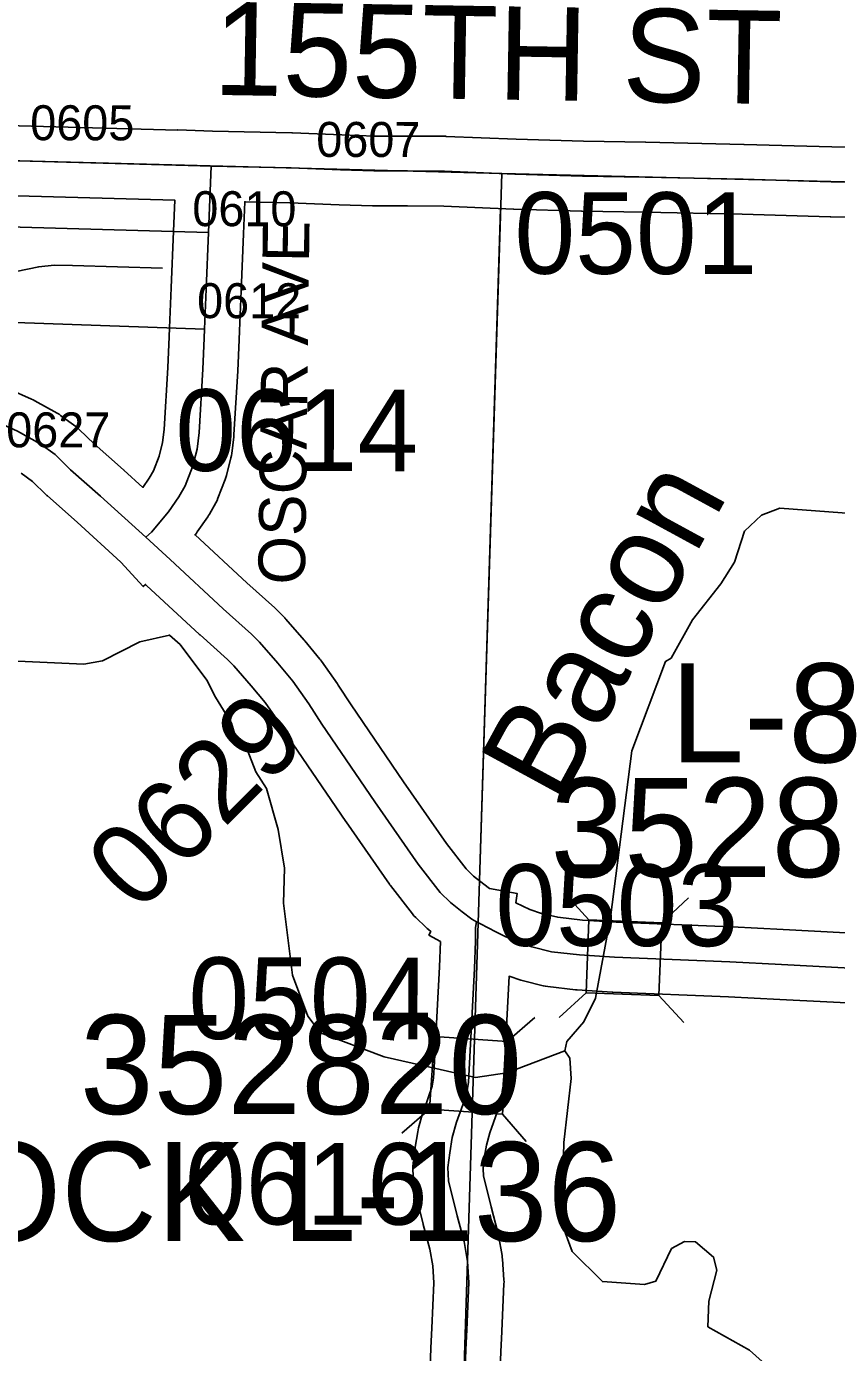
# Model space of a CAD drawing. Extents: x -157.2 to -99.3, y 12.2 to 46.2.
# Drawn here: x -116.201 to -115.507, y 33.292 to 34.429 of the extents above; entities that cross this region are included whole.
import ezdxf

# ---------------------------------------------------------------- set-up
doc = ezdxf.new("R2010")
doc.units = 0
for name, color, linetype in [('tdCoCityStreetMinor', 7, 'Continuous'), ('tdCoCorpBndry', 7, 'Continuous'), ('tdCoHydroRiver', 7, 'Continuous'), ('tdCoHydroTxtLg', 7, 'Continuous'), ('tdCoSecRdNmbr', 7, 'Continuous'), ('tdCoSecRdTxt', 7, 'Continuous'), ('tdCoSecRteBand', 7, 'Continuous'), ('tdCoSecRteCL', 7, 'Continuous'), ('tdCoSectLine', 7, 'Continuous'), ('tdCoSectLinePart', 7, 'Continuous'), ('tdCoStrucSec', 7, 'Continuous'), ('tdCoStrucSecCoName', 7, 'Continuous'), ('tdCoStrucSecFHWANum', 7, 'Continuous'), ('tdCoSurfAsphalt', 7, 'Continuous'), ('tdCoSurfGravel', 7, 'Continuous'), ('tdCoTwpBndryShd', 7, 'Continuous')]:
    doc.layers.add(name, color=color, linetype=linetype)

msp = doc.modelspace()

# ---------------------------------------------------------------- linework, layer by layer
at = {"layer": 'tdCoCityStreetMinor'}
msp.add_lwpolyline([(-116.2992, 34.2109), (-116.2865, 34.2109), (-116.2591, 34.2106), (-116.25, 34.2109), (-116.2409, 34.2128), (-116.1908, 34.2232), (-116.1777, 34.2247), (-116.1617, 34.2244), (-116.0848, 34.222)], dxfattribs=at)
at = {"layer": 'tdCoCorpBndry'}
msp.add_lwpolyline([(-116.2978, 34.2597), (-116.0452, 34.2527), (-116.0471, 34.204), (-116.0486, 34.1697), (-116.3002, 34.1787)], dxfattribs=at)
at = {"layer": 'tdCoHydroRiver'}
for points in [[(-115.7398, 33.5509), (-115.738, 33.5588), (-115.7234, 33.5757), (-115.7134, 33.596), (-115.7004, 33.665), (-115.6823, 33.8081), (-115.6534, 33.8847), (-115.6486, 33.8877), (-115.6303, 33.9203), (-115.6058, 33.9512), (-115.5943, 33.9698), (-115.5857, 33.9964), (-115.5711, 34.0102), (-115.5552, 34.0161), (-115.4827, 34.0109)], [(-116.2403, 33.8865), (-116.1521, 33.8825), (-116.1362, 33.8852), (-116.1042, 33.9017), (-116.0788, 33.9073), (-116.0696, 33.8992), (-116.0467, 33.8686), (-116.0392, 33.8542), (-116.0256, 33.8317), (-116.0227, 33.8222), (-116.012, 33.8092), (-116.0047, 33.7901), (-115.9956, 33.7757), (-115.9855, 33.7407), (-115.9801, 33.7074), (-115.9809, 33.6774), (-115.9732, 33.6157), (-115.9599, 33.5806), (-115.9493, 33.5661), (-115.8946, 33.5457), (-115.8162, 33.5278), (-115.7893, 33.5318), (-115.7398, 33.5509)], [(-115.7398, 33.5509), (-115.7353, 33.5445), (-115.7342, 33.5271), (-115.7404, 33.4721), (-115.7423, 33.4027), (-115.7335, 33.3788), (-115.7074, 33.3528), (-115.6712, 33.3503), (-115.6616, 33.3531), (-115.6482, 33.3812), (-115.637, 33.3872), (-115.6276, 33.3869), (-115.6121, 33.3739), (-115.6093, 33.3628), (-115.6163, 33.3361), (-115.6169, 33.3141), (-115.5812, 33.2941), (-115.5704, 33.2844)]]:
    msp.add_lwpolyline(points, dxfattribs=at)
at = {"layer": 'tdCoSecRteBand'}
for points in [[(-116.2287, 34.3447), (-116.0716, 34.3404), (-116.0716, 34.3408), (-116.0419, 34.3396), (-115.9738, 34.3381), (-115.9735, 34.3381), (-115.9732, 34.3381), (-115.9309, 34.3364), (-115.9029, 34.3354), (-115.8744, 34.3354), (-115.8743, 34.3354), (-115.8425, 34.3352), (-115.842, 34.3352), (-115.8415, 34.3351), (-115.7815, 34.3327), (-115.7237, 34.331), (-115.6705, 34.3302), (-115.6703, 34.3302), (-115.6702, 34.3302), (-115.5861, 34.3282), (-115.586, 34.3282), (-115.5859, 34.3282), (-115.5107, 34.326), (-115.4683, 34.3255)], [(-116.2162, 34.1182), (-116.1969, 34.1098), (-116.1955, 34.1092), (-116.1942, 34.1084), (-116.1749, 34.0976), (-116.1734, 34.0967), (-116.172, 34.0957), (-116.1591, 34.0863), (-116.1575, 34.0851), (-116.156, 34.0837), (-116.1432, 34.0713), (-116.118, 34.049), (-116.1178, 34.0489), (-116.1177, 34.0488), (-116.1015, 34.034), (-116.096, 34.0418), (-116.0924, 34.0483), (-116.0876, 34.0607), (-116.0846, 34.0724), (-116.0832, 34.0838), (-116.0801, 34.1369), (-116.0789, 34.1632), (-116.0786, 34.171), (-116.0771, 34.2052), (-116.0751, 34.2539), (-116.0741, 34.2804), (-116.2303, 34.2847)], [(-115.4692, 34.2655), (-115.5117, 34.266), (-115.5119, 34.266), (-115.5122, 34.266), (-115.5876, 34.2683), (-115.6714, 34.2702), (-115.7248, 34.271), (-115.725, 34.271), (-115.7253, 34.271), (-115.7835, 34.2727), (-115.7836, 34.2727), (-115.7838, 34.2727), (-115.8435, 34.2752), (-115.8747, 34.2754), (-115.9034, 34.2754), (-115.9039, 34.2754), (-115.9045, 34.2754), (-115.9331, 34.2764), (-115.9332, 34.2764), (-115.9332, 34.2764), (-115.9754, 34.2781), (-116.0135, 34.279), (-116.0141, 34.279), (-116.0152, 34.2514), (-116.0172, 34.2027), (-116.0172, 34.2027), (-116.0172, 34.2027), (-116.0186, 34.1684), (-116.019, 34.1606), (-116.0201, 34.1341), (-116.0201, 34.1339), (-116.0202, 34.1336), (-116.0234, 34.0794), (-116.0234, 34.0785), (-116.0235, 34.0775), (-116.0252, 34.0632), (-116.0255, 34.0613), (-116.026, 34.0593), (-116.0299, 34.0441), (-116.0304, 34.0424), (-116.031, 34.0408), (-116.0371, 34.0248), (-116.0379, 34.0227), (-116.039, 34.0208), (-116.0444, 34.0112), (-116.0451, 34.01), (-116.0459, 34.0088), (-116.0548, 33.996), (-116.0556, 33.9948), (-116.0565, 33.9937), (-116.0568, 33.9934), (-116.0567, 33.9932), (-116.0567, 33.9932), (-116.0124, 33.9521), (-115.9882, 33.9306), (-115.9874, 33.9298), (-115.9866, 33.929), (-115.9799, 33.9221), (-115.9794, 33.9216), (-115.9789, 33.9211), (-115.9632, 33.9031), (-115.9629, 33.9027), (-115.9626, 33.9024), (-115.9498, 33.8868), (-115.9491, 33.886), (-115.9484, 33.8851), (-115.9346, 33.8656), (-115.9342, 33.8651), (-115.9339, 33.8645), (-115.923, 33.8476), (-115.8779, 33.7814), (-115.8412, 33.7287), (-115.8242, 33.7068), (-115.8179, 33.7006), (-115.8092, 33.6936), (-115.8043, 33.6899), (-115.7804, 33.6856), (-115.7818, 33.6778), (-115.7696, 33.672), (-115.7597, 33.6687), (-115.7457, 33.6653), (-115.7244, 33.6629), (-115.6956, 33.661), (-115.5969, 33.657), (-115.5967, 33.657), (-115.5965, 33.657), (-115.5523, 33.6547), (-115.4718, 33.6506)], [(-115.857, 33.2268), (-115.8546, 33.2954), (-115.8546, 33.2957), (-115.8545, 33.296), (-115.8536, 33.313), (-115.8519, 33.3518), (-115.8529, 33.3664), (-115.8554, 33.3808), (-115.861, 33.4017), (-115.861, 33.402), (-115.8611, 33.4022), (-115.8685, 33.4321), (-115.8692, 33.435), (-115.8694, 33.438), (-115.8699, 33.4493), (-115.87, 33.4517), (-115.8697, 33.4541), (-115.8682, 33.4667), (-115.8681, 33.4674), (-115.868, 33.4681), (-115.8658, 33.4814), (-115.8655, 33.4831), (-115.865, 33.4847), (-115.8613, 33.4978), (-115.8611, 33.4987), (-115.8607, 33.4997), (-115.8533, 33.5205), (-115.8522, 33.5272), (-115.8516, 33.5365), (-115.8472, 33.6227), (-115.8462, 33.6445), (-115.8562, 33.6501), (-115.8545, 33.6531), (-115.8566, 33.6547), (-115.8577, 33.6556), (-115.8587, 33.6566), (-115.8675, 33.6652), (-115.8691, 33.6667), (-115.8703, 33.6684), (-115.8891, 33.6925), (-115.8896, 33.6931), (-115.89, 33.6938), (-115.9272, 33.7473), (-115.9273, 33.7474), (-115.9274, 33.7475), (-115.9728, 33.8141), (-115.973, 33.8144), (-115.9732, 33.8148), (-115.984, 33.8315), (-115.9967, 33.8495), (-116.0086, 33.8638), (-116.0236, 33.881), (-116.029, 33.8865), (-116.0525, 33.9075), (-116.0528, 33.9077), (-116.053, 33.9079), (-116.0983, 33.95), (-116.0991, 33.9508), (-116.1012, 33.9489), (-116.1203, 33.97), (-116.1579, 34.0042), (-116.1834, 34.0268), (-116.1839, 34.0272), (-116.1843, 34.0276), (-116.1962, 34.0391), (-116.2059, 34.0462)], [(-115.4748, 33.5907), (-115.5554, 33.5948), (-115.5994, 33.5971), (-115.6984, 33.601), (-115.6988, 33.601), (-115.6992, 33.6011), (-115.729, 33.603), (-115.7297, 33.6031), (-115.7304, 33.6032), (-115.7543, 33.6059), (-115.7563, 33.6061), (-115.7581, 33.6066), (-115.7751, 33.6108), (-115.7762, 33.611), (-115.7773, 33.6114), (-115.7875, 33.6147), (-115.7917, 33.5332), (-115.7917, 33.5329), (-115.7917, 33.5327), (-115.7924, 33.5218), (-115.7925, 33.5205), (-115.7927, 33.5192), (-115.7945, 33.5083), (-115.7949, 33.5055), (-115.7959, 33.5029), (-115.8039, 33.4804), (-115.8069, 33.4699), (-115.8087, 33.459), (-115.8098, 33.4495), (-115.8095, 33.4436), (-115.8029, 33.4169), (-115.7971, 33.395), (-115.7967, 33.3937), (-115.7965, 33.3923), (-115.7935, 33.3751), (-115.7933, 33.3736), (-115.7932, 33.3721), (-115.7919, 33.3543), (-115.7918, 33.3526), (-115.7919, 33.351), (-115.7936, 33.3103), (-115.7936, 33.31), (-115.7937, 33.3098), (-115.7946, 33.2929), (-115.7971, 33.2247)]]:
    msp.add_lwpolyline(points, dxfattribs=at)
at = {"layer": 'tdCoSecRteCL'}
for points in [[(-116.2978, 34.2597), (-116.296, 34.3166), (-116.2746, 34.3158), (-116.2442, 34.315), (-116.2337, 34.3148), (-116.2337, 34.3148), (-116.2295, 34.3147), (-116.0524, 34.3098), (-116.0428, 34.3096)], [(-116.099, 33.9912), (-116.0942, 33.9956), (-116.0794, 34.0131), (-116.0706, 34.0259), (-116.0651, 34.0355), (-116.059, 34.0516), (-116.055, 34.0668), (-116.0533, 34.0811), (-116.0501, 34.1354), (-116.049, 34.1619), (-116.0486, 34.1697), (-116.0471, 34.204), (-116.0452, 34.2527), (-116.0428, 34.3096)], [(-116.0428, 34.3096), (-115.9744, 34.3081), (-115.932, 34.3064), (-115.9034, 34.3054), (-115.8746, 34.3054), (-115.8428, 34.3052), (-115.7826, 34.3027), (-115.7244, 34.301), (-115.6709, 34.3002), (-115.5868, 34.2983), (-115.5113, 34.296), (-115.4687, 34.2955)], [(-116.099, 33.9912), (-116.1379, 34.0266), (-116.1635, 34.0492), (-116.1768, 34.0621), (-116.1897, 34.0714), (-116.2089, 34.0823), (-116.2281, 34.0907), (-116.2415, 34.0951), (-116.255, 34.0988), (-116.2669, 34.101), (-116.2854, 34.1015), (-116.3027, 34.102), (-116.3008, 34.1581), (-116.3002, 34.1787)], [(-116.099, 33.9912), (-116.078, 33.9721), (-116.0326, 33.9299), (-116.0082, 33.9082), (-116.0015, 33.9013), (-115.9857, 33.8833), (-115.9729, 33.8677), (-115.9591, 33.8483), (-115.948, 33.831), (-115.9026, 33.7644), (-115.8654, 33.7109), (-115.8466, 33.6867), (-115.8378, 33.6781), (-115.8276, 33.67), (-115.8195, 33.6638), (-115.8153, 33.6614)], [(-115.8271, 33.2257), (-115.8246, 33.2943), (-115.8236, 33.3115), (-115.8219, 33.3522), (-115.8231, 33.37), (-115.8261, 33.3872), (-115.832, 33.4094), (-115.8394, 33.4393), (-115.8399, 33.4506), (-115.8384, 33.4632), (-115.8362, 33.4765), (-115.8325, 33.4896), (-115.8241, 33.513), (-115.8224, 33.5239), (-115.8216, 33.5347), (-115.8172, 33.6213), (-115.8162, 33.6447), (-115.8162, 33.6531), (-115.8162, 33.6565), (-115.8153, 33.6614)], [(-115.8153, 33.6614), (-115.8121, 33.6596), (-115.7988, 33.6527), (-115.7808, 33.6441), (-115.768, 33.6399), (-115.751, 33.6357), (-115.727, 33.633), (-115.6972, 33.631), (-115.5981, 33.6271), (-115.5539, 33.6248), (-115.4733, 33.6206), (-115.3418, 33.6147), (-115.1823, 33.6076), (-115.0331, 33.5999), (-114.914, 33.595), (-114.8439, 33.5911), (-114.8173, 33.5903)]]:
    msp.add_lwpolyline(points, dxfattribs=at)
at = {"layer": 'tdCoSectLine'}
for points in [[(-116.4902, 34.3216), (-115.7938, 34.3032)], [(-115.8302, 33.1444), (-115.7938, 34.3032)], [(-115.7938, 34.3032), (-115.4882, 34.2958)]]:
    msp.add_lwpolyline(points, dxfattribs=at)
at = {"layer": 'tdCoSectLinePart'}
msp.add_lwpolyline([(-115.8128, 33.6969), (-115.7948, 34.2729)], dxfattribs=at)
at = {"layer": 'tdCoStrucSec'}
for p, q in [((-115.719, 33.6632), (-115.7403, 33.6862)), ((-115.6565, 33.6607), (-115.6335, 33.6819)), ((-115.7215, 33.6006), (-115.7445, 33.5794)), ((-115.659, 33.5981), (-115.6377, 33.5751)), ((-115.8514, 33.5632), (-115.872, 33.5868)), ((-115.789, 33.5589), (-115.7654, 33.5795)), ((-115.8557, 33.5007), (-115.8793, 33.4801)), ((-115.7932, 33.4965), (-115.7727, 33.4729))]:
    msp.add_line(p, q, dxfattribs=at)
for points in [[(-115.719, 33.6632), (-115.6565, 33.6607), (-115.659, 33.5981), (-115.7215, 33.6006)], [(-115.8557, 33.5007), (-115.8514, 33.5632), (-115.789, 33.5589), (-115.7932, 33.4965)]]:
    msp.add_lwpolyline(points, close=True, dxfattribs=at)
at = {"layer": 'tdCoSurfAsphalt'}
for points in [[(-116.2295, 34.3147), (-116.0524, 34.3098), (-116.0428, 34.3096)], [(-116.099, 33.9912), (-116.0942, 33.9956), (-116.0794, 34.0131), (-116.0706, 34.0259), (-116.0651, 34.0355), (-116.059, 34.0516), (-116.055, 34.0668), (-116.0533, 34.0811), (-116.0501, 34.1354), (-116.049, 34.1619)], [(-116.3027, 34.102), (-116.2854, 34.1015), (-116.2669, 34.101), (-116.255, 34.0988), (-116.2415, 34.0951), (-116.2281, 34.0907), (-116.2089, 34.0823), (-116.1897, 34.0714), (-116.1768, 34.0621), (-116.1635, 34.0492), (-116.1379, 34.0266), (-116.099, 33.9912)], [(-116.099, 33.9912), (-116.078, 33.9721), (-116.0326, 33.9299), (-116.0082, 33.9082), (-116.0015, 33.9013), (-115.9857, 33.8833), (-115.9729, 33.8677), (-115.9591, 33.8483), (-115.948, 33.831), (-115.9026, 33.7644), (-115.8654, 33.7109), (-115.8466, 33.6867), (-115.8378, 33.6781), (-115.8276, 33.67), (-115.8195, 33.6638), (-115.8153, 33.6614), (-115.8121, 33.6596), (-115.7988, 33.6527), (-115.7808, 33.6441), (-115.768, 33.6399), (-115.751, 33.6357), (-115.727, 33.633), (-115.6972, 33.631), (-115.5981, 33.6271), (-115.5539, 33.6248)], [(-115.5539, 33.6248), (-115.4733, 33.6206), (-115.3418, 33.6147), (-115.1823, 33.6076), (-115.0331, 33.5999), (-114.914, 33.595), (-114.8439, 33.5911), (-114.8173, 33.5903), (-114.7719, 33.5891), (-114.6457, 33.5886), (-114.478, 33.5866), (-114.3976, 33.5854), (-114.296, 33.5849), (-114.1465, 33.5827), (-113.9672, 33.5814), (-113.8543, 33.5807)]]:
    msp.add_lwpolyline(points, dxfattribs=at)
at = {"layer": 'tdCoSurfGravel'}
for p, q in [((-116.0452, 34.2527), (-116.0428, 34.3096)), ((-116.049, 34.1619), (-116.0486, 34.1697))]:
    msp.add_line(p, q, dxfattribs=at)
for points in [[(-116.0428, 34.3096), (-115.9744, 34.3081), (-115.932, 34.3064), (-115.9034, 34.3054), (-115.8746, 34.3054), (-115.8428, 34.3052), (-115.7826, 34.3027), (-115.7244, 34.301), (-115.6709, 34.3002), (-115.5868, 34.2983), (-115.5113, 34.296), (-115.4687, 34.2955)], [(-116.0486, 34.1697), (-116.0471, 34.204), (-116.0452, 34.2527)], [(-115.8271, 33.2257), (-115.8246, 33.2943), (-115.8236, 33.3115), (-115.8219, 33.3522), (-115.8231, 33.37), (-115.8261, 33.3872), (-115.832, 33.4094), (-115.8394, 33.4393), (-115.8399, 33.4506), (-115.8384, 33.4632), (-115.8362, 33.4765), (-115.8325, 33.4896), (-115.8241, 33.513), (-115.8224, 33.5239), (-115.8216, 33.5347), (-115.8172, 33.6213), (-115.8162, 33.6447), (-115.8162, 33.6531), (-115.8162, 33.6565), (-115.8153, 33.6614)]]:
    msp.add_lwpolyline(points, dxfattribs=at)
at = {"layer": 'tdCoTwpBndryShd'}
msp.add_lwpolyline([(-120.5012, 34.4313), (-119.7489, 34.4024), (-119.4647, 34.3917), (-118.7428, 34.3783), (-118.4753, 34.3728), (-117.7439, 34.3567), (-117.4801, 34.3493), (-116.7577, 34.3274), (-116.4902, 34.3216), (-115.7938, 34.3032), (-115.4882, 34.2958), (-114.7955, 34.2698), (-114.4939, 34.2619)], dxfattribs=at)

# ---------------------------------------------------------------- texts
at = {"layer": 'tdCoHydroTxtLg'}
msp.add_text('Bacon', height=0.08, rotation=61.4319, dxfattribs=at).set_placement((-115.7445, 33.7611))
at = {"layer": 'tdCoSecRdNmbr'}
for s, height, rotation, p in [('0605', 0.03, 359.9107, (-116.1981, 34.3318)), ('0607', 0.03, 359.9109, (-115.9528, 34.3175)), ('0610', 0.03, 359.9109, (-116.0591, 34.2581)), ('0501', 0.07, 359.9112, (-115.7829, 34.2173)), ('0612', 0.03, 359.9109, (-116.055, 34.1792)), ('0614', 0.07, 359.9109, (-116.0737, 34.0482)), ('0627', 0.03, 359.9107, (-116.2187, 34.0684)), ('0629', 0.07, 44.9118, (-116.1058, 33.6678)), ('0503', 0.07, 359.9111, (-115.7993, 33.6409)), ('0504', 0.07, 359.9111, (-116.0625, 33.561)), ('0616', 0.07, 359.9109, (-116.0655, 33.402))]:
    msp.add_text(s, height=height, rotation=rotation, dxfattribs=at).set_placement(p)
at = {"layer": 'tdCoSecRdTxt'}
for s, height, rotation, p in [('155TH ST', 0.08, 359.0612, (-116.0415, 34.3707)), ('OSCAR AVE', 0.04, 89.2551, (-115.9626, 33.9505))]:
    msp.add_text(s, height=height, rotation=rotation, dxfattribs=at).set_placement(p)
at = {"layer": 'tdCoStrucSecCoName'}
for s, p in [('L-8', (-115.6491, 33.7981)), ('ROCK L-136', (-116.342, 33.3876))]:
    msp.add_text(s, height=0.085, dxfattribs=at).set_placement(p)
at = {"layer": 'tdCoStrucSecFHWANum'}
for s, p in [('352810', (-115.752, 33.6999)), ('352820', (-116.1555, 33.4966))]:
    msp.add_text(s, height=0.085, dxfattribs=at).set_placement(p)

doc.saveas('drawing.dxf')
